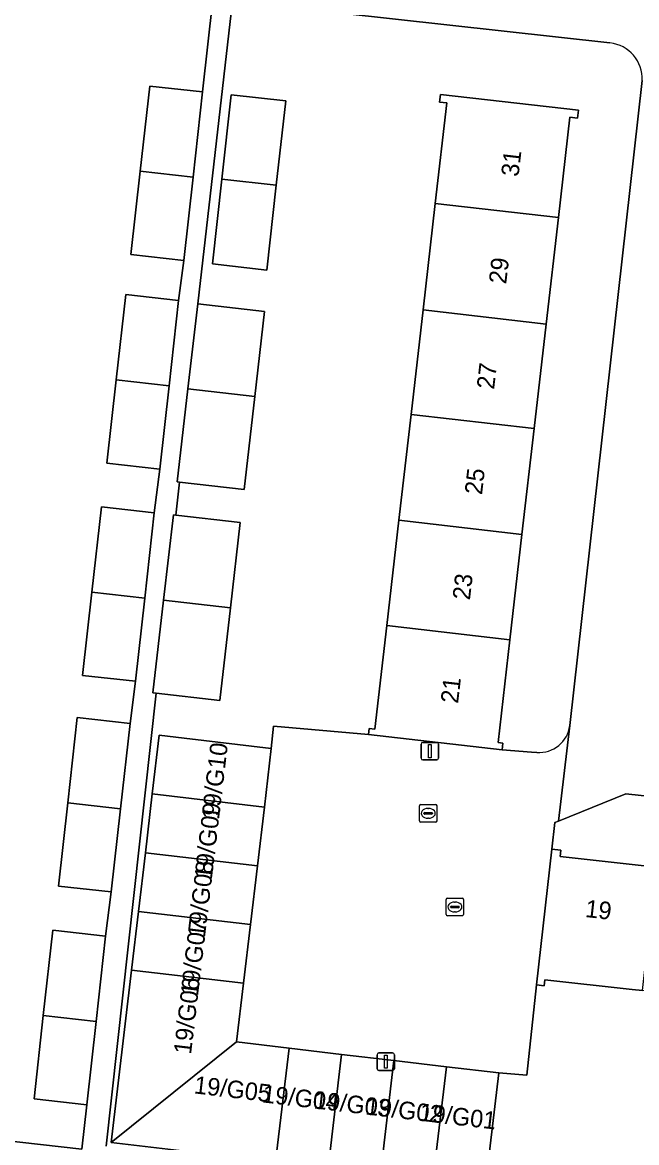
# Model space of a CAD drawing. Extents: x 162026 to 163502, y 387295 to 388169.
# Drawn here: x 162616.9 to 162651.9, y 387401.3 to 387465.2 of the extents above; entities that cross this region are included whole.
import ezdxf

# ---------------------------------------------------------------- set-up
doc = ezdxf.new("R2010")
doc.units = 0
for name, color, linetype in [('IMGEO_Erf', 7, 'Continuous'), ('IMGEO_Kolk', 7, 'Continuous'), ('IMGEO_Lichtmast', 7, 'Continuous'), ('IMGEO_Pand', 7, 'Continuous'), ('IMGEO_Pand_nummerreeks', 7, 'Continuous'), ('IMGEO_Parkeervlak_open', 7, 'Continuous'), ('IMGEO_Rioolput', 7, 'Continuous'), ('IMGEO_Voetpad_open', 7, 'Continuous')]:
    doc.layers.add(name, color=color, linetype=linetype)

msp = doc.modelspace()

# ---------------------------------------------------------------- linework, layer by layer
at = {"layer": 'IMGEO_Erf'}
for points in [[(162621.416, 387437.543), (162624.426, 387437.207), (162624.743, 387439.695), (162621.733, 387440.031), (162622.262, 387444.783), (162622.804, 387449.645), (162625.814, 387449.309), (162626.107, 387451.59), (162623.097, 387451.926), (162623.626, 387456.678), (162624.168, 387461.54), (162627.178, 387461.204), (162627.765, 387466.496), (162604.51, 387469.066)], [(162602.4, 387467.38), (162602.34, 387466.849), (162595.213, 387403.744), (162620.299, 387400.911), (162620.585, 387403.439), (162617.575, 387403.775), (162618.104, 387408.526), (162618.646, 387413.389), (162621.656, 387413.053), (162621.978, 387415.578), (162618.968, 387415.914), (162619.497, 387420.665), (162620.039, 387425.528), (162623.049, 387425.192), (162623.355, 387427.593), (162620.345, 387427.929), (162620.874, 387432.681), (162621.416, 387437.543)], [(162650.394, 387463.994), (162628.88, 387466.373), (162626.901, 387449.126), (162630.71, 387448.689), (162630.151, 387443.826), (162629.543, 387438.53), (162625.872, 387438.952), (162625.664, 387437.069), (162629.329, 387436.649), (162628.77, 387431.786), (162628.162, 387426.49), (162624.541, 387426.906), (162621.686, 387401.079)], [(162648.109, 387425.065), (162652.238, 387461.857)], [(162631.343, 387400.178), (162621.967, 387401.286), (162623.128, 387411.121), (162623.523, 387414.468), (162623.919, 387417.816), (162624.314, 387421.163), (162624.709, 387424.51), (162626.133, 387424.342), (162631.098, 387423.756), (162631.22, 387425.028), (162636.633, 387424.553), (162636.672, 387424.896), (162637.002, 387424.858), (162637.679, 387430.764), (162638.368, 387436.773), (162639.06, 387442.804), (162639.744, 387448.771), (162640.44, 387454.837), (162641.098, 387460.574), (162640.68, 387460.622), (162640.747, 387461.063), (162648.597, 387460.162), (162648.545, 387459.714), (162648.113, 387459.764), (162647.456, 387454.032), (162646.76, 387447.966), (162646.076, 387441.999), (162645.384, 387435.968), (162644.695, 387429.959), (162644.023, 387424.1), (162644.292, 387424.069), (162644.247, 387423.68), (162645.933, 387423.553), (162646.235, 387423.53)], [(162688.117, 387406.035), (162682.334, 387406.666), (162676.229, 387407.332), (162670.32, 387407.976), (162664.301, 387408.632), (162658.224, 387409.295), (162652.245, 387409.947), (162651.663, 387410.01), (162646.693, 387410.557), (162646.655, 387410.222), (162646.215, 387410.271), (162645.661, 387405.123), (162644.064, 387405.254), (162643.478, 387400.289)]]:
    msp.add_lwpolyline(points, dxfattribs=at)
for points in [[(162627.737, 387451.391), (162628.277, 387456.233), (162628.813, 387461.046), (162631.917, 387460.7), (162631.38, 387455.877), (162630.842, 387451.045)], [(162713.606, 387414.172), (162683.949, 387417.639), (162651.304, 387421.169), (162647.465, 387419.612), (162647.26, 387419.529), (162647.089, 387418.018), (162647.595, 387417.961), (162647.555, 387417.606), (162653.03, 387416.997), (162659.008, 387416.331), (162665.083, 387415.655), (162671.1, 387414.985), (162677.007, 387414.328), (162683.111, 387413.649), (162689.025, 387412.99), (162694.925, 387412.334), (162701.021, 387411.655), (162706.719, 387411.021), (162706.75, 387411.301), (162707.056, 387411.267), (162706.935, 387410.162), (162713.098, 387409.493)]]:
    msp.add_lwpolyline(points, close=True, dxfattribs=at)
for centre, radius, start, end in [((162650.185, 387461.949), 2.055, 357.42037, 84.16091), ((162646.352, 387425.298), 1.772, 266.20847, 352.43359)]:
    msp.add_arc(centre, radius, start, end, dxfattribs=at)
at = {"layer": 'IMGEO_Kolk'}
for p, q in [((162641.058, 387414.295), (162641.058, 387415.147)), ((162641.133, 387415.221), (162641.985, 387415.221)), ((162641.546, 387415.001), (162641.571, 387415.001)), ((162642.059, 387415.147), (162642.059, 387414.295)), ((162641.317, 387414.715), (162641.317, 387414.727)), ((162641.755, 387414.678), (162641.357, 387414.678)), ((162641.36, 387414.764), (162641.758, 387414.764)), ((162641.569, 387414.441), (162641.544, 387414.441)), ((162641.801, 387414.727), (162641.801, 387414.715)), ((162641.985, 387414.221), (162641.133, 387414.221))]:
    msp.add_line(p, q, dxfattribs=at)
for points in [[(162641.058, 387414.295), (162641.058, 387415.147)], [(162641.133, 387415.221), (162641.985, 387415.221)], [(162642.059, 387415.147), (162642.059, 387414.295)], [(162641.985, 387414.221), (162641.133, 387414.221)]]:
    msp.add_lwpolyline(points, dxfattribs=at)
for centre, radius, start, end in [((162641.135, 387415.145), 0.0765, 91.55205, 178.44795), ((162641.135, 387415.145), 0.0765, 91.55205, 178.44795), ((162641.983, 387415.145), 0.0765, 1.55205, 88.44795), ((162641.983, 387415.145), 0.0765, 1.55205, 88.44795), ((162641.135, 387414.297), 0.0765, 181.55205, 268.44795), ((162641.135, 387414.297), 0.0765, 181.55205, 268.44795), ((162641.357, 387414.724), 0.0403, 85.87752, 175.75265), ((162641.354, 387414.714), 0.0366, 178.93798, 274.71019), ((162641.758, 387414.721), 0.043, 264.86636, 352.45326), ((162641.762, 387414.726), 0.0386, 1.73085, 96.63898), ((162641.983, 387414.297), 0.0765, 271.55205, 358.44795), ((162641.983, 387414.297), 0.0765, 271.55205, 358.44795)]:
    msp.add_arc(centre, radius, start, end, dxfattribs=at)
for centre, major_axis, ratio, start_param, end_param in [((162641.545, 387414.721), (-0.387, 0.002), 0.722429, 4.712389, 7.853982), ((162641.57, 387414.721), (-0.39, 0.002), 0.717154, 1.570796, 4.712389)]:
    msp.add_ellipse(centre, major_axis=major_axis, ratio=ratio, start_param=start_param, end_param=end_param, dxfattribs=at)
at = {"layer": 'IMGEO_Lichtmast'}
for p, q in [((162639.633, 387423.207), (162639.633, 387424.007)), ((162639.633, 387424.007), (162639.633, 387423.207)), ((162639.733, 387424.107), (162640.523, 387424.107)), ((162640.523, 387424.107), (162639.733, 387424.107)), ((162640.623, 387424.007), (162640.623, 387423.207)), ((162640.623, 387423.207), (162640.623, 387424.007)), ((162640.523, 387423.107), (162639.733, 387423.107)), ((162639.733, 387423.107), (162640.523, 387423.107)), ((162637.122, 387405.496), (162637.122, 387406.296)), ((162637.122, 387406.296), (162637.122, 387405.496)), ((162637.222, 387406.396), (162638.012, 387406.396)), ((162638.012, 387406.396), (162637.222, 387406.396)), ((162638.112, 387406.296), (162638.112, 387405.496)), ((162638.112, 387405.496), (162638.112, 387406.296)), ((162638.012, 387405.396), (162637.222, 387405.396)), ((162637.222, 387405.396), (162638.012, 387405.396))]:
    msp.add_line(p, q, dxfattribs=at)
for points in [[(162640.053, 387423.982), (162640.203, 387423.982), (162640.203, 387423.232), (162640.053, 387423.232), (162640.053, 387423.982)], [(162637.542, 387406.271), (162637.692, 387406.271), (162637.692, 387405.521), (162637.542, 387405.521), (162637.542, 387406.271)]]:
    msp.add_lwpolyline(points, dxfattribs=at)
for centre, start, end in [((162639.733, 387424.007), 90, 180), ((162639.733, 387424.007), 90, 180), ((162640.523, 387424.007), 0, 90), ((162640.523, 387424.007), 360, 90), ((162639.733, 387423.207), 180, 270), ((162639.733, 387423.207), 180, 270), ((162640.523, 387423.207), 270, 0), ((162640.523, 387423.207), 270, 0), ((162637.222, 387406.296), 90, 180), ((162637.222, 387406.296), 90, 180), ((162638.012, 387406.296), 0, 90), ((162638.012, 387406.296), 360, 90), ((162637.222, 387405.496), 180, 270), ((162637.222, 387405.496), 180, 270), ((162638.012, 387405.496), 270, 0), ((162638.012, 387405.496), 270, 0)]:
    msp.add_arc(centre, 0.1, start, end, dxfattribs=at)
at = {"layer": 'IMGEO_Pand'}
for points in [[(162626.635, 387456.333), (162627.178, 387461.204), (162624.168, 387461.54), (162623.626, 387456.678)], [(162631.38, 387455.877), (162631.917, 387460.7), (162628.813, 387461.046), (162628.277, 387456.233)], [(162647.456, 387454.032), (162648.113, 387459.764), (162648.545, 387459.714), (162648.597, 387460.162), (162640.747, 387461.063), (162640.68, 387460.622), (162641.098, 387460.574), (162640.44, 387454.837)], [(162623.626, 387456.678), (162623.097, 387451.926), (162626.107, 387451.59), (162626.635, 387456.333)], [(162628.277, 387456.233), (162627.737, 387451.391), (162630.842, 387451.045), (162631.38, 387455.877)], [(162646.76, 387447.966), (162647.456, 387454.032), (162640.44, 387454.837), (162639.744, 387448.771)], [(162625.814, 387449.309), (162622.804, 387449.645), (162622.262, 387444.783), (162625.271, 387444.438)], [(162626.343, 387444.263), (162630.151, 387443.826), (162630.71, 387448.689), (162626.901, 387449.126)], [(162639.744, 387448.771), (162639.06, 387442.804), (162646.076, 387441.999), (162646.76, 387447.966)], [(162621.733, 387440.031), (162624.743, 387439.695), (162625.271, 387444.438), (162622.262, 387444.783)], [(162630.151, 387443.826), (162626.343, 387444.263), (162625.734, 387438.968), (162625.872, 387438.952), (162629.543, 387438.53)], [(162645.384, 387435.968), (162646.076, 387441.999), (162639.06, 387442.804), (162638.368, 387436.773)], [(162624.426, 387437.207), (162621.416, 387437.543), (162620.874, 387432.681), (162623.883, 387432.336)], [(162629.329, 387436.649), (162625.664, 387437.069), (162625.52, 387437.086), (162624.962, 387432.223), (162628.77, 387431.786)], [(162638.368, 387436.773), (162637.679, 387430.764), (162644.695, 387429.959), (162645.384, 387435.968)], [(162620.345, 387427.929), (162623.355, 387427.593), (162623.883, 387432.336), (162620.874, 387432.681)], [(162628.77, 387431.786), (162624.962, 387432.223), (162624.353, 387426.928), (162624.541, 387426.906), (162628.162, 387426.49)], [(162637.679, 387430.764), (162637.002, 387424.858), (162636.672, 387424.896), (162636.633, 387424.553), (162644.247, 387423.68), (162644.292, 387424.069), (162644.023, 387424.1), (162644.695, 387429.959)], [(162623.049, 387425.192), (162620.039, 387425.528), (162619.497, 387420.665), (162622.506, 387420.32)], [(162631.098, 387423.756), (162626.133, 387424.342), (162624.709, 387424.51), (162624.314, 387421.163), (162630.703, 387420.409)], [(162630.703, 387420.409), (162624.314, 387421.163), (162623.919, 387417.816), (162630.307, 387417.061)], [(162618.968, 387415.914), (162621.978, 387415.578), (162622.506, 387420.32), (162619.497, 387420.665)], [(162630.307, 387417.061), (162623.919, 387417.816), (162623.523, 387414.468), (162629.912, 387413.714)], [(162653.03, 387416.997), (162647.555, 387417.606), (162647.595, 387417.961), (162647.089, 387418.018), (162646.215, 387410.271), (162646.655, 387410.222), (162646.693, 387410.557), (162651.663, 387410.01), (162652.245, 387409.947)], [(162629.912, 387413.714), (162623.523, 387414.468), (162623.128, 387411.121), (162629.516, 387410.366)], [(162621.656, 387413.053), (162618.646, 387413.389), (162618.104, 387408.526), (162621.113, 387408.181)], [(162629.516, 387410.366), (162623.128, 387411.121), (162621.967, 387401.286), (162629.121, 387407.019)], [(162617.575, 387403.775), (162620.585, 387403.439), (162621.113, 387408.181), (162618.104, 387408.526)], [(162629.121, 387407.019), (162621.967, 387401.286), (162631.343, 387400.178), (162632.11, 387406.666)], [(162632.11, 387406.666), (162631.343, 387400.178), (162634.332, 387399.825), (162635.098, 387406.313)], [(162635.098, 387406.313), (162634.332, 387399.825), (162637.32, 387399.472), (162638.087, 387405.96)], [(162638.087, 387405.96), (162637.32, 387399.472), (162640.309, 387399.119), (162641.075, 387405.607)], [(162641.075, 387405.607), (162640.309, 387399.119), (162643.298, 387398.766), (162643.478, 387400.289), (162644.064, 387405.254)]]:
    msp.add_lwpolyline(points, close=True, dxfattribs=at)
at = {"layer": 'IMGEO_Parkeervlak_open'}
for points in [[(162646.235, 387423.53), (162645.933, 387423.553), (162644.247, 387423.68), (162636.633, 387424.553), (162631.22, 387425.028), (162631.098, 387423.756), (162630.703, 387420.409), (162630.307, 387417.061), (162629.912, 387413.714), (162629.516, 387410.366), (162629.121, 387407.019), (162632.11, 387406.666), (162635.098, 387406.313), (162638.087, 387405.96), (162641.075, 387405.607), (162644.064, 387405.254), (162645.661, 387405.123), (162646.215, 387410.271), (162647.089, 387418.018)], [(162647.089, 387418.018), (162647.26, 387419.529), (162647.465, 387419.612), (162648.109, 387425.065)]]:
    msp.add_lwpolyline(points, dxfattribs=at)
msp.add_arc((162646.352, 387425.298), 1.772, 266.20847, 352.43359, dxfattribs=at)
at = {"layer": 'IMGEO_Rioolput'}
for p, q in [((162639.539, 387419.631), (162639.539, 387420.483)), ((162639.614, 387420.557), (162640.466, 387420.557)), ((162639.798, 387420.051), (162639.798, 387420.063)), ((162639.841, 387420.1), (162640.239, 387420.1)), ((162640.027, 387420.337), (162640.052, 387420.337)), ((162640.282, 387420.063), (162640.282, 387420.051)), ((162640.54, 387420.483), (162640.54, 387419.631)), ((162640.466, 387419.557), (162639.614, 387419.557)), ((162640.236, 387420.014), (162639.838, 387420.014)), ((162640.05, 387419.777), (162640.025, 387419.777))]:
    msp.add_line(p, q, dxfattribs=at)
for points in [[(162639.539, 387419.631), (162639.539, 387420.483)], [(162639.614, 387420.557), (162640.466, 387420.557)], [(162640.54, 387420.483), (162640.54, 387419.631)], [(162640.466, 387419.557), (162639.614, 387419.557)]]:
    msp.add_lwpolyline(points, dxfattribs=at)
for centre, radius, start, end in [((162639.616, 387420.481), 0.0765, 91.55205, 178.44795), ((162639.616, 387420.481), 0.0765, 91.55205, 178.44795), ((162639.838, 387420.06), 0.0403, 85.87752, 175.75265), ((162639.835, 387420.05), 0.0366, 178.93798, 274.71019), ((162640.239, 387420.057), 0.043, 264.86636, 352.45326), ((162640.243, 387420.062), 0.0386, 1.73085, 96.63898), ((162640.464, 387420.481), 0.0765, 1.55205, 88.44795), ((162640.464, 387420.481), 0.0765, 1.55205, 88.44795), ((162639.616, 387419.633), 0.0765, 181.55205, 268.44795), ((162639.616, 387419.633), 0.0765, 181.55205, 268.44795), ((162640.464, 387419.633), 0.0765, 271.55205, 358.44795), ((162640.464, 387419.633), 0.0765, 271.55205, 358.44795)]:
    msp.add_arc(centre, radius, start, end, dxfattribs=at)
for centre, major_axis, ratio, start_param, end_param in [((162640.026, 387420.057), (-0.387, 0.002), 0.722429, 4.712389, 7.853982), ((162640.051, 387420.057), (-0.39, 0.002), 0.717154, 1.570796, 4.712389)]:
    msp.add_ellipse(centre, major_axis=major_axis, ratio=ratio, start_param=start_param, end_param=end_param, dxfattribs=at)
at = {"layer": 'IMGEO_Voetpad_open'}
for points in [[(162604.51, 387469.066), (162627.765, 387466.496), (162628.88, 387466.373), (162650.394, 387463.994)], [(162627.765, 387466.496), (162627.178, 387461.204), (162626.635, 387456.333), (162626.107, 387451.59), (162625.814, 387449.309), (162625.271, 387444.438), (162624.743, 387439.695), (162624.426, 387437.207), (162623.883, 387432.336), (162623.355, 387427.593), (162623.049, 387425.192), (162622.506, 387420.32), (162621.978, 387415.578), (162621.656, 387413.053), (162621.113, 387408.181), (162620.585, 387403.439), (162620.299, 387400.911), (162595.213, 387403.744), (162595.072, 387402.493), (162600.719, 387401.886), (162607.263, 387401.157)], [(162621.686, 387401.079), (162624.541, 387426.906), (162624.353, 387426.928), (162624.962, 387432.223), (162625.52, 387437.086), (162625.664, 387437.069), (162625.872, 387438.952), (162625.734, 387438.968), (162626.343, 387444.263), (162626.901, 387449.126), (162628.88, 387466.373)], [(162652.238, 387461.857), (162648.109, 387425.065), (162647.465, 387419.612), (162651.304, 387421.169), (162683.949, 387417.639), (162713.606, 387414.172), (162714.399, 387414.079)]]:
    msp.add_lwpolyline(points, dxfattribs=at)
msp.add_arc((162650.185, 387461.949), 2.055, 357.42037, 84.16091, dxfattribs=at)

# ---------------------------------------------------------------- texts
at = {"layer": 'IMGEO_Pand_nummerreeks'}
for s, rotation, p in [('31', 83.45782, (162645.183, 387456.338)), ('29', 83.45782, (162644.481, 387450.217)), ('27', 83.45782, (162643.792, 387444.208)), ('25', 83.45782, (162643.103, 387438.199)), ('23', 83.45782, (162642.414, 387432.191)), ('21', 83.45782, (162641.738, 387426.294)), ('19/G10', 83.22244, (162628.111, 387419.671)), ('19/G09', 83.22244, (162627.704, 387416.251)), ('19/G08', 83.22244, (162627.31, 387412.934)), ('19', 353.64907, (162648.954, 387414.15)), ('19/G07', 83.22244, (162626.915, 387409.607)), ('19/G06', 83.22244, (162626.52, 387406.284)), ('19/G05', 353.34738, (162626.656, 387404.093)), ('19/G04', 353.34738, (162630.538, 387403.58)), ('19/G03', 353.34738, (162633.489, 387403.236)), ('19/G02', 353.34738, (162636.433, 387402.892)), ('19/G01', 353.34738, (162639.5, 387402.535))]:
    msp.add_text(s, height=1, rotation=rotation, dxfattribs=at).set_placement(p)

doc.saveas('drawing.dxf')
